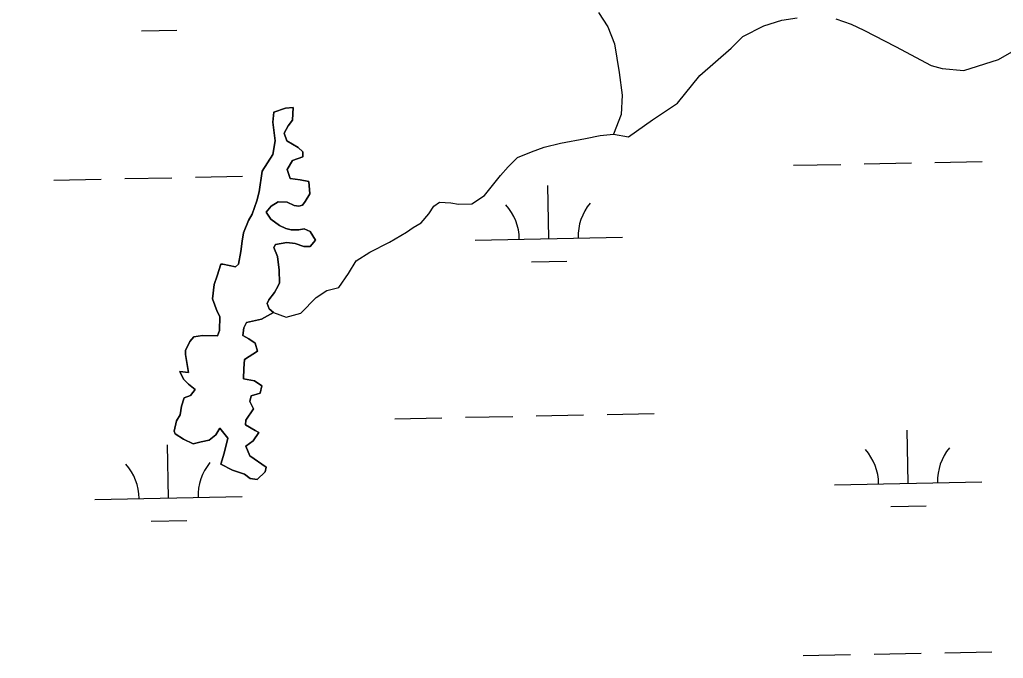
# Model space of a CAD drawing. Extents: x 3989314 to 4027622, y 243956 to 270014.
# Drawn here: x 4014829 to 4015496, y 266307 to 266740 of the extents above; entities that cross this region are included whole.
import ezdxf

# ---------------------------------------------------------------- set-up
doc = ezdxf.new("R2010")
doc.units = 0
for name, color, linetype in [('V-GRID-MAJR', 7, 'Continuous'), ('V-TOPO-SHOR', 7, 'Continuous'), ('V-WETL-SWMP', 7, 'Continuous')]:
    doc.layers.add(name, color=color, linetype=linetype)

msp = doc.modelspace()

# ---------------------------------------------------------------- linework, layer by layer
at = {"layer": 'V-GRID-MAJR'}
msp.add_spline([(4014889.96, 249819.94), (4014768.37, 255876.52), (4014646.73, 261936.19), (4014525.08, 267995.84), (4014525.02, 267998.93)], degree=3, dxfattribs=at)
at = {"layer": 'V-TOPO-SHOR'}
for points in [[(4015221.73, 266744.75), (4015227.89, 266735.15), (4015232.47, 266723.53), (4015235.58, 266704.03), (4015237.77, 266688.64), (4015236.94, 266675.63), (4015231.76, 266662.2), (4015241.95, 266660.43), (4015258.33, 266672.05), (4015275.21, 266683.4), (4015290.49, 266702.2), (4015311.64, 266720.61), (4015319.5, 266728.6), (4015333.73, 266735.67), (4015346.1, 266739.72), (4015356.36, 266741.26)], [(4015382.67, 266740.63), (4015393.06, 266736.8), (4015401.65, 266732.76), (4015423.12, 266721.76), (4015447.35, 266708.91), (4015454.71, 266706.94), (4015469.5, 266705.56), (4015492.94, 266712.92), (4015510.04, 266722.74)], [(4015001.1, 266541.23), (4014993.07, 266536.82), (4014982.79, 266534.51), (4014980.92, 266530.98), (4014980.28, 266525.62), (4014984.32, 266523.48), (4014988.59, 266520.57), (4014990.25, 266515.16), (4014981.43, 266509.49), (4014981.02, 266503.37), (4014980.85, 266496.22), (4014988.23, 266495.01), (4014993.26, 266491.57), (4014992.12, 266486.49), (4014985.95, 266484.85), (4014985.09, 266481.03), (4014987.52, 266475.86), (4014982.22, 266468.32), (4014982.15, 266465), (4014988.7, 266461.26), (4014991.23, 266459.92), (4014987.25, 266454.14), (4014982.31, 266450.68), (4014984.96, 266443.97), (4014996.02, 266436.29), (4014995.44, 266433.24), (4014989.95, 266428), (4014985.36, 266428.63), (4014981.34, 266431.53), (4014973.23, 266434.28), (4014965.4, 266438.31), (4014967.63, 266445.92), (4014970.17, 266456.09), (4014964.71, 266462.86), (4014962.05, 266458.33), (4014957.36, 266454.6), (4014951.96, 266453.46), (4014946.57, 266452.31), (4014939.99, 266455.28), (4014934.46, 266458.99), (4014933.73, 266460.8), (4014935.18, 266467.92), (4014937.83, 266471.95), (4014938.74, 266477.8), (4014940.41, 266483.38), (4014944.8, 266485.07), (4014947.96, 266489.08), (4014943.45, 266492.77), (4014939.95, 266496.18), (4014937.52, 266501.35), (4014943.38, 266500.7), (4014941.37, 266512.76), (4014941.44, 266515.57), (4014944.4, 266521.63), (4014947.03, 266524.89), (4014952.93, 266525.77), (4014963.15, 266525.53), (4014964.52, 266529.07), (4014964.74, 266538.52), (4014962.78, 266541.89), (4014959.67, 266550.66), (4014960.92, 266560.34), (4014962.85, 266566.17), (4014965.34, 266574.04), (4014966.62, 266574.01), (4014975.27, 266572.26), (4014977.35, 266574.01), (4014978.84, 266582.66), (4014979.78, 266589.79), (4014980.68, 266595.39), (4014984.2, 266603.75), (4014986.61, 266608.03), (4014989.89, 266617.16), (4014991.32, 266623.26), (4014993.45, 266637.26), (4015000.62, 266648.59), (4015002.12, 266657.76), (4015000.63, 266670.32), (4015001.31, 266677.21), (4015009.29, 266679.83), (4015014.42, 266680.47), (4015013.96, 266671.79), (4015011.06, 266668.03), (4015008.38, 266662.98), (4015010.04, 266657.83), (4015017.86, 266653.29), (4015021.11, 266650.4), (4015021.03, 266646.83), (4015014.07, 266644.44), (4015010.34, 266638.39), (4015012.49, 266632.21), (4015019.12, 266631.28), (4015024.97, 266630.12), (4015025.79, 266621.92), (4015022.6, 266616.63), (4015020.75, 266614.11), (4015018.18, 266613.41), (4015015.12, 266613.99), (4015010.32, 266616.16), (4015004.19, 266616.3), (4014999.52, 266613.35)], [(4015001.1, 266541.23), (4015009.72, 266538.21), (4015019.75, 266540.78), (4015029.98, 266551.52), (4015037.25, 266556.2), (4015045.48, 266558.31), (4015052.1, 266567.86), (4015057.16, 266576.43), (4015066.51, 266582.34), (4015079.7, 266588.93), (4015091.37, 266595.8), (4015095.79, 266599.02), (4015101.24, 266602.21), (4015106.49, 266608.22), (4015109.94, 266613.5), (4015113.84, 266616.22), (4015121.5, 266615.78), (4015126.59, 266614.89), (4015135.79, 266614.92), (4015144.37, 266620.6), (4015148.85, 266626.37), (4015155.17, 266634.14), (4015160.43, 266640.15), (4015166.71, 266646.39), (4015176.26, 266650.25), (4015184.77, 266653.37), (4015195.83, 266656.17), (4015212.78, 266659.34), (4015222.8, 266661.4), (4015231.76, 266662.2)], [(4014999.52, 266613.35), (4014996.1, 266609.34), (4014999.31, 266604.66), (4015005.08, 266600.43), (4015009.38, 266598.28), (4015013.19, 266597.43), (4015018.3, 266597.3), (4015021.9, 266597.98), (4015025.95, 266596.35), (4015029.64, 266590.39), (4015025.96, 266586.13), (4015021.61, 266585.98), (4015015.78, 266588.16), (4015010.17, 266588.81), (4015002.47, 266587.46), (4015001.4, 266585.44), (4015003.81, 266579.25), (4015004.86, 266570.02), (4015005.17, 266561.32), (4015004.35, 266559.3), (4015001.69, 266554.76), (4014997.99, 266549.99), (4014996.91, 266547.46), (4014998.1, 266543.85), (4015001.1, 266541.23)]]:
    msp.add_lwpolyline(points, dxfattribs=at)
at = {"layer": 'V-WETL-SWMP'}
for p, q in [((4014911.57, 266732.38), (4014935.56, 266732.86)), ((4015401.96, 266642.14), (4015433.96, 266642.77)), ((4015449.95, 266643.09), (4015481.95, 266643.73)), ((4015353.97, 266641.18), (4015385.97, 266641.82)), ((4014852.16, 266631.18), (4014884.16, 266631.82)), ((4014900.15, 266632.14), (4014932.15, 266632.77)), ((4014948.14, 266633.09), (4014980.14, 266633.73)), ((4015187.87, 266591.43), (4015187.15, 266627.42)), ((4015137.88, 266590.43), (4015237.86, 266592.43)), ((4015176.18, 266575.76), (4015200.17, 266576.24)), ((4015083.44, 266469.25), (4015115.43, 266469.89)), ((4015131.43, 266470.21), (4015163.42, 266470.85)), ((4015179.42, 266471.17), (4015211.41, 266471.8)), ((4015227.41, 266472.12), (4015259.4, 266472.76)), ((4015431.69, 266425.44), (4015430.98, 266461.44)), ((4014929.89, 266415.44), (4014929.17, 266451.44)), ((4015381.7, 266424.45), (4015481.68, 266426.44)), ((4014879.9, 266414.45), (4014979.88, 266416.44)), ((4015420, 266409.78), (4015444, 266410.25)), ((4014918.2, 266399.78), (4014942.19, 266400.25)), ((4015360.6, 266308.57), (4015392.59, 266309.21)), ((4015408.59, 266309.53), (4015440.58, 266310.17)), ((4015456.58, 266310.48), (4015488.58, 266311.12))]:
    msp.add_line(p, q, dxfattribs=at)
for points in [[(4015221.73, 266744.75), (4015227.89, 266735.15), (4015232.47, 266723.53), (4015235.58, 266704.03), (4015237.77, 266688.64), (4015236.94, 266675.63), (4015231.76, 266662.21), (4015241.95, 266660.43), (4015258.33, 266672.05), (4015275.21, 266683.4), (4015290.49, 266702.2), (4015311.64, 266720.61), (4015319.5, 266728.6), (4015333.73, 266735.67), (4015346.1, 266739.72), (4015356.36, 266741.26)], [(4015382.67, 266740.63), (4015393.06, 266736.8), (4015401.65, 266732.76), (4015423.11, 266721.76), (4015447.34, 266708.91), (4015454.71, 266706.94), (4015469.5, 266705.56), (4015492.94, 266712.92), (4015510.04, 266722.74)], [(4015001.1, 266541.23), (4014998.1, 266543.85), (4014996.91, 266547.46), (4014997.99, 266549.99), (4015001.69, 266554.76), (4015004.35, 266559.3), (4015005.17, 266561.32), (4015004.86, 266570.02), (4015003.81, 266579.25), (4015001.4, 266585.44), (4015002.47, 266587.46), (4015010.17, 266588.81), (4015015.78, 266588.16), (4015021.61, 266585.98), (4015025.96, 266586.13), (4015029.64, 266590.38), (4015025.95, 266596.35), (4015021.9, 266597.98), (4015018.3, 266597.3), (4015013.19, 266597.42), (4015009.38, 266598.28), (4015005.08, 266600.43), (4014999.31, 266604.66), (4014996.1, 266609.34), (4014999.52, 266613.35), (4015004.19, 266616.3), (4015010.32, 266616.15), (4015015.12, 266613.99), (4015018.18, 266613.41), (4015020.75, 266614.11), (4015022.6, 266616.62), (4015025.79, 266621.92), (4015024.97, 266630.12), (4015019.12, 266631.28), (4015012.49, 266632.21), (4015010.34, 266638.39), (4015014.07, 266644.44), (4015021.03, 266646.83), (4015021.11, 266650.4), (4015017.86, 266653.29), (4015010.04, 266657.83), (4015008.38, 266662.98), (4015011.06, 266668.03), (4015013.96, 266671.79), (4015014.42, 266680.47), (4015009.29, 266679.83), (4015001.31, 266677.21), (4015000.63, 266670.32), (4015002.12, 266657.76), (4015000.62, 266648.59), (4014993.45, 266637.26), (4014991.32, 266623.26), (4014989.89, 266617.16), (4014986.61, 266608.03), (4014984.2, 266603.75), (4014980.68, 266595.4), (4014979.78, 266589.79), (4014978.84, 266582.66), (4014977.35, 266574), (4014975.27, 266572.27), (4014966.62, 266574.01), (4014965.34, 266574.04), (4014962.85, 266566.17), (4014960.92, 266560.34), (4014959.67, 266550.66), (4014962.78, 266541.89), (4014964.74, 266538.52), (4014964.52, 266529.07), (4014963.15, 266525.52), (4014952.93, 266525.77), (4014947.03, 266524.89), (4014944.4, 266521.63), (4014941.44, 266515.57), (4014941.37, 266512.76), (4014943.38, 266500.69), (4014937.52, 266501.35), (4014939.95, 266496.18), (4014943.45, 266492.77), (4014947.96, 266489.08), (4014944.8, 266485.07), (4014940.41, 266483.38), (4014938.74, 266477.8), (4014937.83, 266471.94), (4014935.18, 266467.92), (4014933.73, 266460.8), (4014934.46, 266458.99), (4014939.99, 266455.28), (4014946.56, 266452.31), (4014951.96, 266453.46), (4014957.36, 266454.6), (4014962.05, 266458.33), (4014964.71, 266462.86), (4014970.17, 266456.09), (4014967.63, 266445.92), (4014965.4, 266438.31), (4014973.23, 266434.29), (4014981.34, 266431.53), (4014985.36, 266428.62), (4014989.95, 266428), (4014995.44, 266433.24), (4014996.02, 266436.29)], [(4014996.02, 266436.29), (4014984.96, 266443.97), (4014982.31, 266450.68), (4014987.25, 266454.14), (4014991.23, 266459.92), (4014988.7, 266461.26), (4014982.15, 266465), (4014982.22, 266468.32), (4014987.52, 266475.86), (4014985.09, 266481.03), (4014985.95, 266484.85), (4014992.12, 266486.49), (4014993.26, 266491.57), (4014988.23, 266495.01), (4014980.85, 266496.22), (4014981.02, 266503.37), (4014981.43, 266509.49), (4014990.25, 266515.16), (4014988.59, 266520.57), (4014984.32, 266523.48), (4014980.28, 266525.62), (4014980.92, 266530.98), (4014982.79, 266534.51), (4014993.07, 266536.82), (4015001.1, 266541.23)]]:
    msp.add_lwpolyline(points, dxfattribs=at)
for centre, start, end in [((4015132.62, 266590.8), 0.36988, 41.91354), ((4015243.09, 266593.01), 140.36987, 181.91353), ((4015486.92, 266427.02), 140.36987, 181.91353), ((4015376.45, 266424.82), 0.36988, 41.91354), ((4014874.64, 266414.82), 0.36988, 41.91354), ((4014985.11, 266417.02), 140.36987, 181.91353)]:
    msp.add_arc(centre, 35.25, start, end, dxfattribs=at)

doc.saveas('drawing.dxf')
